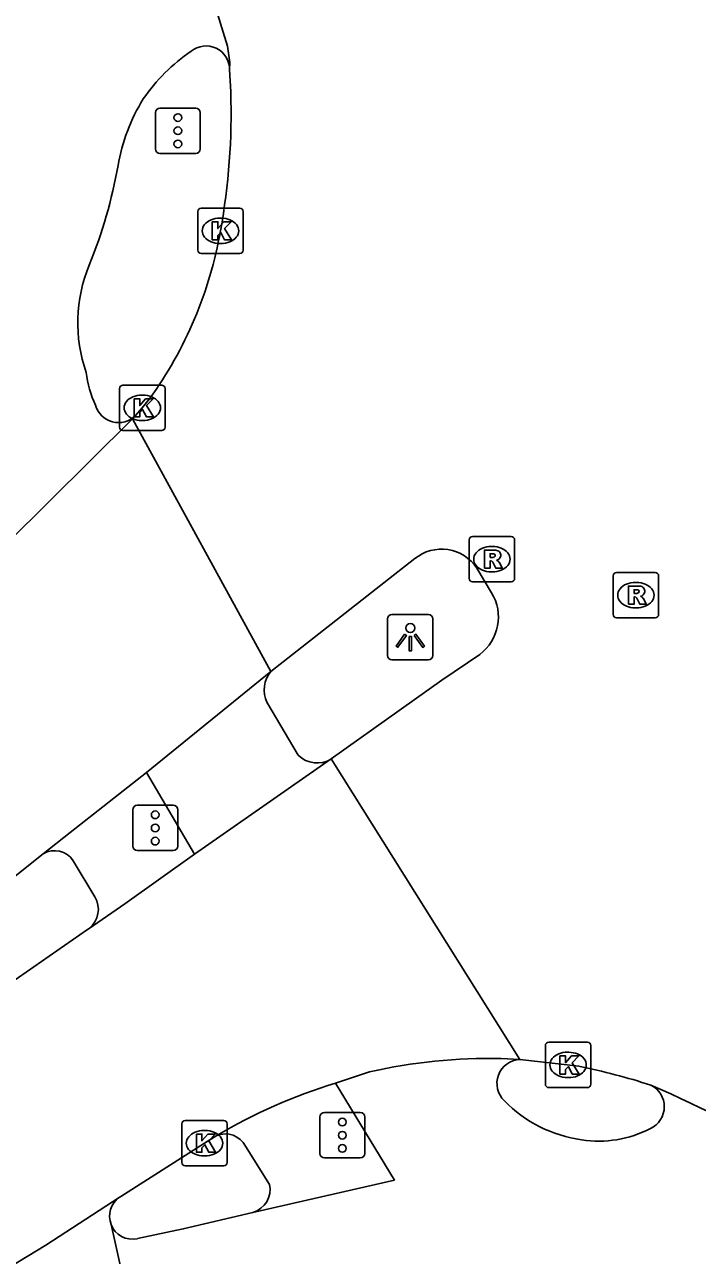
# Model space of a CAD drawing. Extents: x 159353 to 160616, y 385893 to 387321.
# Drawn here: x 160342.31 to 160357.12, y 386818.44 to 386845.55 of the extents above; entities that cross this region are included whole.
import ezdxf

# ---------------------------------------------------------------- set-up
doc = ezdxf.new("R2010")
doc.units = 0
for name, color, linetype in [('IMGEO_Fietspad_gesloten', 7, 'Continuous'), ('IMGEO_Kolk', 7, 'Continuous'), ('IMGEO_Lichtpunt', 7, 'Continuous'), ('IMGEO_Rijbaan_lokaal_gesloten', 7, 'Continuous'), ('IMGEO_Rijbaan_regionaal_gesloten', 7, 'Continuous'), ('IMGEO_Rioolput', 7, 'Continuous'), ('IMGEO_Verkeersregelinstallatiepaal', 7, 'Continuous'), ('IMGEO_Voetpad_open', 7, 'Continuous')]:
    doc.layers.add(name, color=color, linetype=linetype)

msp = doc.modelspace()

# ---------------------------------------------------------------- linework, layer by layer
at = {"layer": 'IMGEO_Fietspad_gesloten'}
for points in [[(160347.646, 386830.623), (160348.336, 386829.459)], [(160344.995, 386829.074), (160346.052, 386827.276)], [(160349.155, 386822.235), (160350.45, 386820.097), (160347.336, 386819.383)], [(160347.336, 386819.383), (160345.801, 386819.021), (160344.792, 386818.808)], [(160344.988, 386815.653), (160344.212, 386819.122)]]:
    msp.add_lwpolyline(points, dxfattribs=at)
for centre, radius, start, end in [((160346.303, 386844.561), 0.52, 0.4826, 128.6328), ((160348.267, 386841.614), 4.06, 124.3249, 145.5122), ((160348.442, 386841.745), 4.135, 148.3746, 170.2223), ((160333.653, 386844.359), 10.883, 337.8346, 349.8818), ((160346.792, 386838.985), 3.313, 157.4963, 199.3039), ((160345.961, 386838.155), 2.31, 186.5754, 205.3363), ((160344.374, 386837.302), 0.519, 195.1355, 316.023), ((160348.216, 386830.898), 0.633, 140.1585, 205.7779), ((160348.752, 386829.879), 0.592, 225.2651, 301.3427), ((160353.237, 386822.228), 0.528, 92.7313, 226.2533), ((160355.866, 386821.715), 0.528, 294.986, 63.9318), ((160354.955, 386823.857), 2.895, 223.9935, 262.4463), ((160354.96, 386823.372), 2.416, 260.8091, 297.8579), ((160344.685, 386819.301), 0.505, 125.3806, 200.7412), ((160344.684, 386819.301), 0.505, 200.7859, 282.3538)]:
    msp.add_arc(centre, radius, start, end, dxfattribs=at)
at = {"layer": 'IMGEO_Kolk'}
for p, q in [((160346.196, 386841.508), (160347.048, 386841.508)), ((160346.121, 386840.582), (160346.121, 386841.434)), ((160346.609, 386841.288), (160346.634, 386841.288)), ((160347.122, 386841.434), (160347.122, 386840.582)), ((160346.632, 386840.728), (160346.607, 386840.728)), ((160347.048, 386840.508), (160346.196, 386840.508)), ((160344.4, 386836.684), (160344.4, 386837.536)), ((160344.475, 386837.61), (160345.327, 386837.61)), ((160344.888, 386837.39), (160344.913, 386837.39)), ((160345.401, 386837.536), (160345.401, 386836.684)), ((160345.327, 386836.61), (160344.475, 386836.61)), ((160344.911, 386836.83), (160344.886, 386836.83)), ((160353.775, 386822.209), (160353.775, 386823.061)), ((160353.85, 386823.135), (160354.702, 386823.135)), ((160354.776, 386823.061), (160354.776, 386822.209)), ((160354.263, 386822.915), (160354.288, 386822.915)), ((160354.286, 386822.355), (160354.261, 386822.355)), ((160354.702, 386822.135), (160353.85, 386822.135)), ((160345.845, 386821.411), (160346.697, 386821.411)), ((160345.77, 386820.485), (160345.77, 386821.337)), ((160346.258, 386821.191), (160346.283, 386821.191)), ((160346.771, 386821.337), (160346.771, 386820.485)), ((160346.281, 386820.631), (160346.256, 386820.631)), ((160346.697, 386820.411), (160345.845, 386820.411))]:
    msp.add_line(p, q, dxfattribs=at)
for points in [[(160346.196, 386841.508), (160347.048, 386841.508)], [(160346.121, 386840.582), (160346.121, 386841.434)], [(160346.442, 386841.208), (160346.565, 386841.208), (160346.565, 386841.057), (160346.695, 386841.208), (160346.859, 386841.208), (160346.713, 386841.057), (160346.866, 386840.808), (160346.714, 386840.808), (160346.629, 386840.972), (160346.565, 386840.905), (160346.565, 386840.808), (160346.442, 386840.808), (160346.442, 386841.208)], [(160347.122, 386841.434), (160347.122, 386840.582)], [(160347.048, 386840.508), (160346.196, 386840.508)], [(160344.4, 386836.684), (160344.4, 386837.536)], [(160344.475, 386837.61), (160345.327, 386837.61)], [(160345.401, 386837.536), (160345.401, 386836.684)], [(160344.721, 386837.31), (160344.844, 386837.31), (160344.844, 386837.159), (160344.974, 386837.31), (160345.138, 386837.31), (160344.992, 386837.159), (160345.145, 386836.91), (160344.993, 386836.91), (160344.908, 386837.074), (160344.844, 386837.007), (160344.844, 386836.91), (160344.721, 386836.91), (160344.721, 386837.31)], [(160345.327, 386836.61), (160344.475, 386836.61)], [(160353.775, 386822.209), (160353.775, 386823.061)], [(160353.85, 386823.135), (160354.702, 386823.135)], [(160354.776, 386823.061), (160354.776, 386822.209)], [(160354.096, 386822.835), (160354.219, 386822.835), (160354.219, 386822.684), (160354.349, 386822.835), (160354.513, 386822.835), (160354.367, 386822.684), (160354.52, 386822.435), (160354.368, 386822.435), (160354.283, 386822.599), (160354.219, 386822.532), (160354.219, 386822.435), (160354.096, 386822.435), (160354.096, 386822.835)], [(160354.702, 386822.135), (160353.85, 386822.135)], [(160345.845, 386821.411), (160346.697, 386821.411)], [(160345.77, 386820.485), (160345.77, 386821.337)], [(160346.091, 386821.111), (160346.214, 386821.111), (160346.214, 386820.96), (160346.344, 386821.111), (160346.508, 386821.111), (160346.362, 386820.96), (160346.515, 386820.711), (160346.363, 386820.711), (160346.278, 386820.875), (160346.214, 386820.808), (160346.214, 386820.711), (160346.091, 386820.711), (160346.091, 386821.111)], [(160346.771, 386821.337), (160346.771, 386820.485)], [(160346.697, 386820.411), (160345.845, 386820.411)]]:
    msp.add_lwpolyline(points, dxfattribs=at)
for centre, start, end in [((160346.198, 386841.432), 91.552, 178.448), ((160346.198, 386841.432), 91.552, 178.448), ((160347.046, 386841.432), 1.552, 88.448), ((160347.046, 386841.432), 1.552, 88.448), ((160346.198, 386840.584), 181.552, 268.448), ((160346.198, 386840.584), 181.552, 268.448), ((160347.046, 386840.584), 271.552, 358.448), ((160347.046, 386840.584), 271.552, 358.448), ((160344.477, 386837.534), 91.552, 178.448), ((160344.477, 386837.534), 91.552, 178.448), ((160345.325, 386837.534), 1.552, 88.448), ((160345.325, 386837.534), 1.552, 88.448), ((160344.477, 386836.686), 181.552, 268.448), ((160344.477, 386836.686), 181.552, 268.448), ((160345.325, 386836.686), 271.552, 358.448), ((160345.325, 386836.686), 271.552, 358.448), ((160353.852, 386823.059), 91.552, 178.448), ((160353.852, 386823.059), 91.552, 178.448), ((160354.7, 386823.059), 1.552, 88.448), ((160354.7, 386823.059), 1.552, 88.448), ((160353.852, 386822.211), 181.552, 268.448), ((160353.852, 386822.211), 181.552, 268.448), ((160354.7, 386822.211), 271.552, 358.448), ((160354.7, 386822.211), 271.552, 358.448), ((160345.847, 386821.335), 91.552, 178.448), ((160345.847, 386821.335), 91.552, 178.448), ((160346.695, 386821.335), 1.552, 88.448), ((160346.695, 386821.335), 1.552, 88.448), ((160345.847, 386820.487), 181.552, 268.448), ((160345.847, 386820.487), 181.552, 268.448), ((160346.695, 386820.487), 271.552, 358.448), ((160346.695, 386820.487), 271.552, 358.448)]:
    msp.add_arc(centre, 0.0765, start, end, dxfattribs=at)
for centre, major_axis, ratio, start_param, end_param in [((160346.608, 386841.008), (-0.387, 0.002), 0.722429, 4.712389, 7.853982), ((160346.633, 386841.008), (-0.39, 0.002), 0.717154, 1.570796, 4.712389), ((160344.887, 386837.11), (-0.387, 0.002), 0.722429, 4.712389, 7.853982), ((160344.912, 386837.11), (-0.39, 0.002), 0.717154, 1.570796, 4.712389), ((160354.262, 386822.635), (-0.387, 0.002), 0.722429, 4.712389, 7.853982), ((160354.287, 386822.635), (-0.39, 0.002), 0.717154, 1.570796, 4.712389), ((160346.257, 386820.911), (-0.387, 0.002), 0.722429, 4.712389, 7.853982), ((160346.282, 386820.911), (-0.39, 0.002), 0.717154, 1.570796, 4.712389)]:
    msp.add_ellipse(centre, major_axis=major_axis, ratio=ratio, start_param=start_param, end_param=end_param, dxfattribs=at)
at = {"layer": 'IMGEO_Lichtpunt'}
for p, q in [((160351.204, 386832.555), (160350.396, 386832.555)), ((160351.204, 386832.555), (160350.396, 386832.555)), ((160350.302, 386832.46), (160350.302, 386831.653)), ((160350.302, 386832.46), (160350.302, 386831.653)), ((160351.298, 386831.653), (160351.298, 386832.46)), ((160351.298, 386831.653), (160351.298, 386832.46)), ((160350.396, 386831.559), (160351.204, 386831.559)), ((160350.396, 386831.559), (160351.204, 386831.559))]:
    msp.add_line(p, q, dxfattribs=at)
for points in [[(160350.676, 386832.124), (160350.715, 386832.096), (160350.527, 386831.834), (160350.489, 386831.861), (160350.676, 386832.124)], [(160350.778, 386832.076), (160350.825, 386832.076), (160350.825, 386831.754), (160350.778, 386831.754), (160350.778, 386832.076)], [(160350.888, 386832.096), (160350.926, 386832.123), (160351.113, 386831.861), (160351.074, 386831.833), (160350.888, 386832.096)]]:
    msp.add_lwpolyline(points, dxfattribs=at)
msp.add_circle((160350.801, 386832.258), 0.0994, dxfattribs=at)
for centre, start, end in [((160350.396, 386832.46), 90, 180), ((160350.396, 386832.46), 90, 180), ((160351.204, 386832.46), 0, 90), ((160351.204, 386832.46), 0, 90), ((160350.396, 386831.653), 180, 270), ((160350.396, 386831.653), 180, 270), ((160351.204, 386831.653), 270, 0), ((160351.204, 386831.653), 270, 360)]:
    msp.add_arc(centre, 0.0946, start, end, dxfattribs=at)
at = {"layer": 'IMGEO_Rijbaan_lokaal_gesloten'}
for points in [[(160344.686, 386836.869), (160341.926, 386834.127)], [(160344.995, 386829.074), (160347.73, 386831.304)], [(160349.06, 386829.374), (160346.052, 386827.276)], [(160342.718, 386827.286), (160343.311, 386827.753), (160344.995, 386829.074)], [(160337.08, 386822.769), (160342.616, 386827.206), (160342.718, 386827.286)], [(160346.052, 386827.276), (160344.514, 386826.187), (160343.731, 386825.642)], [(160343.731, 386825.642), (160343.695, 386825.616), (160337.944, 386821.626)], [(160352.8, 386822.776), (160353.212, 386822.755)], [(160349.155, 386822.235), (160349.906, 386822.48)], [(160344.392, 386819.713), (160344.428, 386819.737), (160346.271, 386820.911), (160346.541, 386821.077)], [(160344.392, 386819.713), (160342.775, 386818.666), (160334.026, 386813.355), (160331.118, 386811.359)]]:
    msp.add_lwpolyline(points, dxfattribs=at)
for centre, radius, start, end in [((160352.533, 386811.09), 11.689, 88.6914, 102.9884), ((160352.563, 386811.013), 11.728, 106.8923, 120.8943)]:
    msp.add_arc(centre, radius, start, end, dxfattribs=at)
at = {"layer": 'IMGEO_Rijbaan_regionaal_gesloten'}
for points in [[(160345.828, 386848.004), (160346.498, 386845.983), (160346.776, 386845.08), (160346.827, 386844.716), (160346.823, 386844.565)], [(160346.823, 386844.565), (160346.847, 386844.069)], [(160345.059, 386837.306), (160344.901, 386837.11), (160344.748, 386836.941)], [(160344.748, 386836.941), (160344.686, 386836.869)], [(160344.686, 386836.869), (160347.73, 386831.304)], [(160347.73, 386831.304), (160350.902, 386833.787)], [(160352.267, 386833.577), (160352.589, 386833.038)], [(160352.33, 386831.678), (160351.497, 386831.11), (160349.06, 386829.374)], [(160349.06, 386829.374), (160353.212, 386822.755)], [(160353.212, 386822.755), (160354.51, 386822.604)]]:
    msp.add_lwpolyline(points, dxfattribs=at)
for centre, radius, start, end in [((160332.284, 386843.601), 14.571, 349.7502, 1.8418), ((160337.772, 386842.563), 8.985, 324.1893, 350.0314), ((160351.49, 386833.068), 0.929, 33.2411, 129.2666), ((160351.713, 386832.5), 1.028, 306.8924, 31.5429), ((160351.81, 386809.026), 13.844, 71.9558, 78.7525), ((160342.244, 386790.494), 34.591, 60.0518, 66.3893)]:
    msp.add_arc(centre, radius, start, end, dxfattribs=at)
at = {"layer": 'IMGEO_Rioolput'}
for p, q in [((160352.097, 386833.35), (160352.097, 386834.202)), ((160352.172, 386834.276), (160353.024, 386834.276)), ((160353.098, 386834.202), (160353.098, 386833.35)), ((160352.585, 386834.056), (160352.61, 386834.056)), ((160352.608, 386833.496), (160352.583, 386833.496)), ((160355.268, 386832.558), (160355.268, 386833.41)), ((160355.343, 386833.484), (160356.195, 386833.484)), ((160356.269, 386833.41), (160356.269, 386832.558)), ((160353.024, 386833.276), (160352.172, 386833.276)), ((160355.756, 386833.264), (160355.781, 386833.264)), ((160355.779, 386832.704), (160355.754, 386832.704)), ((160356.195, 386832.484), (160355.343, 386832.484))]:
    msp.add_line(p, q, dxfattribs=at)
for points in [[(160352.097, 386833.35), (160352.097, 386834.202)], [(160352.172, 386834.276), (160353.024, 386834.276)], [(160353.098, 386834.202), (160353.098, 386833.35)], [(160352.686, 386833.974), (160352.434, 386833.976), (160352.434, 386833.576)], [(160352.612, 386833.895), (160352.558, 386833.895), (160352.558, 386833.814)], [(160352.434, 386833.576), (160352.558, 386833.576), (160352.558, 386833.738), (160352.569, 386833.738)], [(160352.558, 386833.814), (160352.61, 386833.814)], [(160352.616, 386833.709), (160352.687, 386833.576), (160352.827, 386833.576), (160352.762, 386833.702)], [(160355.268, 386832.558), (160355.268, 386833.41)], [(160355.343, 386833.484), (160356.195, 386833.484)], [(160356.269, 386833.41), (160356.269, 386832.558)], [(160353.024, 386833.276), (160352.172, 386833.276)], [(160355.857, 386833.182), (160355.605, 386833.184), (160355.605, 386832.784)], [(160355.783, 386833.103), (160355.729, 386833.103), (160355.729, 386833.022)], [(160355.605, 386832.784), (160355.729, 386832.784), (160355.729, 386832.946), (160355.74, 386832.946)], [(160355.729, 386833.022), (160355.781, 386833.022)], [(160355.787, 386832.917), (160355.858, 386832.784), (160355.998, 386832.784), (160355.933, 386832.91)], [(160356.195, 386832.484), (160355.343, 386832.484)]]:
    msp.add_lwpolyline(points, dxfattribs=at)
for centre, radius, start, end in [((160352.174, 386834.2), 0.0765, 91.552, 178.448), ((160352.174, 386834.2), 0.0765, 91.552, 178.448), ((160353.022, 386834.2), 0.0765, 1.552, 88.448), ((160353.022, 386834.2), 0.0765, 1.552, 88.448), ((160352.618, 386833.799), 0.0964, 77.0061, 93.1865), ((160352.632, 386833.856), 0.0378, 276.6634, 79.6772), ((160352.685, 386833.864), 0.109, 350.3612, 89.416), ((160352.568, 386833.685), 0.0533, 26.0293, 88.6989), ((160352.594, 386834.003), 0.19, 274.7715, 282.9687), ((160352.683, 386833.864), 0.112, 277.5842, 350.9817), ((160352.667, 386833.649), 0.108, 29.5134, 73.7905), ((160352.174, 386833.352), 0.0765, 181.552, 268.448), ((160352.174, 386833.352), 0.0765, 181.552, 268.448), ((160353.022, 386833.352), 0.0765, 271.552, 358.448), ((160353.022, 386833.352), 0.0765, 271.552, 358.448), ((160355.345, 386833.408), 0.0765, 91.552, 178.448), ((160355.345, 386833.408), 0.0765, 91.552, 178.448), ((160356.193, 386833.408), 0.0765, 1.552, 88.448), ((160356.193, 386833.408), 0.0765, 1.552, 88.448), ((160355.789, 386833.007), 0.0964, 77.0061, 93.1865), ((160355.803, 386833.064), 0.0378, 276.6634, 79.6772), ((160355.856, 386833.072), 0.109, 350.3612, 89.416), ((160355.854, 386833.072), 0.112, 277.5842, 350.9817), ((160355.739, 386832.893), 0.0533, 26.0293, 88.6989), ((160355.765, 386833.211), 0.19, 274.7715, 282.9687), ((160355.838, 386832.857), 0.108, 29.5134, 73.7905), ((160355.345, 386832.56), 0.0765, 181.552, 268.448), ((160355.345, 386832.56), 0.0765, 181.552, 268.448), ((160356.193, 386832.56), 0.0765, 271.552, 358.448), ((160356.193, 386832.56), 0.0765, 271.552, 358.448)]:
    msp.add_arc(centre, radius, start, end, dxfattribs=at)
for centre, major_axis, ratio, start_param, end_param in [((160352.584, 386833.776), (-0.387, 0.002), 0.722429, 4.712389, 7.853982), ((160352.609, 386833.776), (-0.39, 0.002), 0.717154, 1.570796, 4.712389), ((160355.755, 386832.984), (-0.387, 0.002), 0.722429, 4.712389, 7.853982), ((160355.78, 386832.984), (-0.39, 0.002), 0.717154, 1.570796, 4.712389)]:
    msp.add_ellipse(centre, major_axis=major_axis, ratio=ratio, start_param=start_param, end_param=end_param, dxfattribs=at)
at = {"layer": 'IMGEO_Verkeersregelinstallatiepaal'}
for p, q in [((160345.288, 386843.713), (160346.078, 386843.713)), ((160346.078, 386843.713), (160345.288, 386843.713)), ((160345.188, 386842.813), (160345.188, 386843.613)), ((160345.188, 386843.613), (160345.188, 386842.813)), ((160346.178, 386843.613), (160346.178, 386842.813)), ((160346.178, 386842.813), (160346.178, 386843.613)), ((160346.078, 386842.713), (160345.288, 386842.713)), ((160345.288, 386842.713), (160346.078, 386842.713)), ((160344.69, 386827.455), (160344.69, 386828.255)), ((160344.69, 386828.255), (160344.69, 386827.455)), ((160344.79, 386828.355), (160345.58, 386828.355)), ((160345.58, 386828.355), (160344.79, 386828.355)), ((160345.68, 386828.255), (160345.68, 386827.455)), ((160345.68, 386827.455), (160345.68, 386828.255)), ((160345.58, 386827.355), (160344.79, 386827.355)), ((160344.79, 386827.355), (160345.58, 386827.355)), ((160348.811, 386820.686), (160348.811, 386821.486)), ((160348.811, 386821.486), (160348.811, 386820.686)), ((160348.911, 386821.586), (160349.701, 386821.586)), ((160349.701, 386821.586), (160348.911, 386821.586)), ((160349.801, 386821.486), (160349.801, 386820.686)), ((160349.801, 386820.686), (160349.801, 386821.486)), ((160349.701, 386820.586), (160348.911, 386820.586)), ((160348.911, 386820.586), (160349.701, 386820.586))]:
    msp.add_line(p, q, dxfattribs=at)
for centre in [(160345.683, 386843.503), (160345.683, 386843.213), (160345.683, 386842.923), (160345.185, 386828.145), (160345.185, 386827.855), (160345.185, 386827.565), (160349.306, 386821.376), (160349.306, 386821.086), (160349.306, 386820.796)]:
    msp.add_circle(centre, 0.085, dxfattribs=at)
for centre, start, end in [((160345.288, 386843.613), 90, 180), ((160345.288, 386843.613), 90, 180), ((160346.078, 386843.613), 0, 90), ((160346.078, 386843.613), 360, 90), ((160345.288, 386842.813), 180, 270), ((160345.288, 386842.813), 180, 270), ((160346.078, 386842.813), 270, 0), ((160346.078, 386842.813), 270, 0), ((160344.79, 386828.255), 90, 180), ((160344.79, 386828.255), 90, 180), ((160345.58, 386828.255), 0, 90), ((160345.58, 386828.255), 360, 90), ((160344.79, 386827.455), 180, 270), ((160344.79, 386827.455), 180, 270), ((160345.58, 386827.455), 270, 0), ((160345.58, 386827.455), 270, 0), ((160348.911, 386821.486), 90, 180), ((160348.911, 386821.486), 90, 180), ((160349.701, 386821.486), 0, 90), ((160349.701, 386821.486), 360, 90), ((160348.911, 386820.686), 180, 270), ((160348.911, 386820.686), 180, 270), ((160349.701, 386820.686), 270, 0), ((160349.701, 386820.686), 270, 0)]:
    msp.add_arc(centre, 0.1, start, end, dxfattribs=at)
at = {"layer": 'IMGEO_Voetpad_open'}
for points in [[(160343.856, 386826.34), (160343.381, 386827.134)], [(160347.701, 386820.004), (160347.173, 386820.843)]]:
    msp.add_lwpolyline(points, dxfattribs=at)
for centre, radius, start, end in [((160342.969, 386826.859), 0.495, 33.7203, 120.4546), ((160343.392, 386826.063), 0.541, 308.8729, 30.821), ((160346.731, 386820.621), 0.494, 26.6935, 112.672), ((160347.181, 386819.892), 0.532, 286.9574, 12.1518)]:
    msp.add_arc(centre, radius, start, end, dxfattribs=at)

doc.saveas('drawing.dxf')
